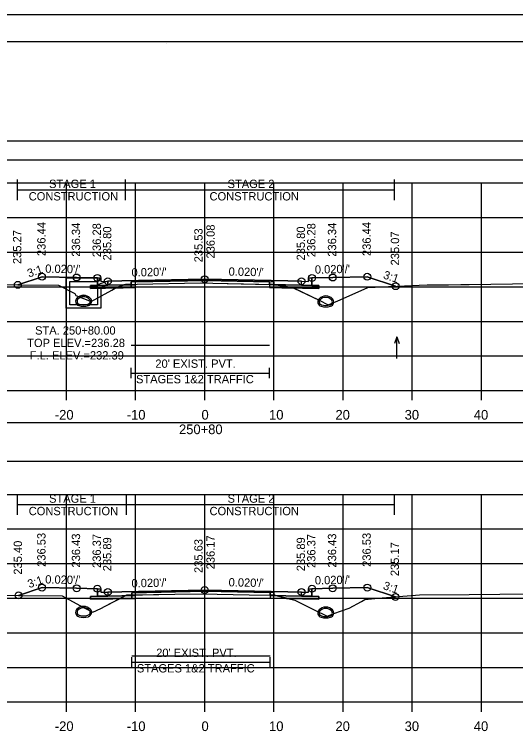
# Model space of a CAD drawing. Extents: x 1369627 to 1374022, y 380035 to 398173.
# Drawn here: x 1372071 to 1372143.5, y 391241.9 to 391345.7 of the extents above; entities that cross this region are included whole.
import ezdxf

# ---------------------------------------------------------------- set-up
doc = ezdxf.new("R2010")
doc.units = 0
for name, color, linetype in [('Default', 7, 'Continuous'), ('R_Alt Surface', 7, 'Continuous'), ('R_Axis', 7, 'Continuous'), ('R_Axis Annot', 7, 'Continuous'), ('R_Border', 7, 'Continuous'), ('R_Drive', 7, 'Continuous'), ('R_Exist Surface', 7, 'Continuous'), ('R_Fin Surface', 7, 'Continuous'), ('R_Grid', 7, 'Continuous'), ('R_MOT', 7, 'Continuous'), ('R_No Plot', 7, 'Continuous'), ('R_Water', 7, 'Continuous'), ('R_Water Annot', 7, 'Continuous'), ('R_Xsect Elev', 7, 'Continuous'), ('R_Xsect Slope', 7, 'Continuous'), ('T_Vehicle Path Rt', 7, 'Continuous')]:
    doc.layers.add(name, color=color, linetype=linetype)

msp = doc.modelspace()

# ---------------------------------------------------------------- linework, layer by layer
at = {"layer": 'Default'}
for p, q in [((1372087.9, 391293.11), (1372087.9, 391294.61)), ((1372107.9, 391293.11), (1372107.9, 391294.61)), ((1372087.9, 391293.86), (1372107.9, 391293.86)), ((1372088.02, 391251.33), (1372088.02, 391252.83)), ((1372108.02, 391251.33), (1372108.02, 391252.83)), ((1372088.02, 391252.08), (1372108.02, 391252.08))]:
    msp.add_line(p, q, dxfattribs=at)
for points in [[(1371948.53, 391324.67), (1372248.53, 391324.67), (1372248.53, 391327.38), (1371948.53, 391327.38)], [(1372083.02, 391307.61), (1372083.52, 391307.61), (1372083.53, 391307.11), (1372084.53, 391307.13), (1372084.53, 391306.55), (1372083.03, 391306.52)], [(1372113.53, 391307.11), (1372113.54, 391307.61), (1372114.04, 391307.61), (1372114.03, 391306.52), (1372112.53, 391306.55), (1372112.53, 391307.13)], [(1371948.53, 391281.13), (1372248.53, 391281.13), (1372248.53, 391286.66), (1371948.53, 391286.66)], [(1372083.02, 391262.7), (1372083.52, 391262.7), (1372083.53, 391262.2), (1372084.53, 391262.22), (1372084.53, 391261.64), (1372083.03, 391261.61)], [(1372113.53, 391262.2), (1372113.54, 391262.7), (1372114.04, 391262.7), (1372114.03, 391261.61), (1372112.53, 391261.64), (1372112.53, 391262.22)]]:
    msp.add_lwpolyline(points, close=True, dxfattribs=at)
at = {"layer": 'R_Alt Surface'}
for points in [[(1372083.03, 391307.61), (1372083.03, 391306.52), (1372084.53, 391306.55), (1372087.9, 391306.61), (1372087.9, 391307.03), (1372098.53, 391307.24), (1372107.9, 391307.06), (1372107.9, 391306.64), (1372112.53, 391306.55), (1372114.03, 391306.52), (1372114.03, 391307.61)], [(1372083.03, 391262.71), (1372083.03, 391261.61), (1372084.53, 391261.64), (1372088.02, 391261.71), (1372088.02, 391262.12), (1372098.53, 391262.33), (1372108.02, 391262.15), (1372108.02, 391261.73), (1372112.53, 391261.64), (1372114.03, 391261.61), (1372114.03, 391262.71)]]:
    msp.add_lwpolyline(points, dxfattribs=at)
for points in [[(1372082.03, 391306.5), (1372083.03, 391306.52), (1372084.53, 391306.55), (1372087.9, 391306.61), (1372087.9, 391306.2), (1372082.03, 391306.08)], [(1372115.03, 391306.5), (1372114.03, 391306.52), (1372112.53, 391306.55), (1372107.9, 391306.64), (1372107.9, 391306.22), (1372115.03, 391306.08)], [(1372082.03, 391261.59), (1372083.03, 391261.61), (1372084.53, 391261.64), (1372088.02, 391261.71), (1372088.02, 391261.29), (1372082.03, 391261.17)], [(1372115.03, 391261.59), (1372114.03, 391261.61), (1372112.53, 391261.64), (1372108.02, 391261.73), (1372108.02, 391261.31), (1372115.03, 391261.17)]]:
    msp.add_lwpolyline(points, close=True, dxfattribs=at)
at = {"layer": 'R_Axis'}
for p, q in [((1371948.53, 391291.33), (1372248.53, 391291.33)), ((1372078.53, 391289.93), (1372078.53, 391291.33)), ((1372088.53, 391289.93), (1372088.53, 391291.33)), ((1372098.53, 391289.93), (1372098.53, 391291.33)), ((1372108.53, 391289.93), (1372108.53, 391291.33)), ((1372118.53, 391289.93), (1372118.53, 391291.33)), ((1372128.53, 391289.93), (1372128.53, 391291.33)), ((1372138.53, 391289.93), (1372138.53, 391291.33)), ((1371948.53, 391246.33), (1372248.53, 391246.33)), ((1372078.53, 391244.93), (1372078.53, 391246.33)), ((1372088.53, 391244.93), (1372088.53, 391246.33)), ((1372098.53, 391244.93), (1372098.53, 391246.33)), ((1372108.53, 391244.93), (1372108.53, 391246.33)), ((1372118.53, 391244.93), (1372118.53, 391246.33)), ((1372128.53, 391244.93), (1372128.53, 391246.33)), ((1372138.53, 391244.93), (1372138.53, 391246.33))]:
    msp.add_line(p, q, dxfattribs=at)
at = {"layer": 'R_Border'}
for p, q in [((1371940.53, 391341.79), (1372256.71, 391341.79)), ((1372093.05, 391341.53), (1372093.05, 391341.53)), ((1372093.05, 391341.53), (1372093.05, 391341.53))]:
    msp.add_line(p, q, dxfattribs=at)
at = {"layer": 'R_Drive'}
for centre, radius, start, end in [((1372115.53, 391304.13), 0.646, 136.3515, 253.9529), ((1372116.04, 391303.65), 1.35, 43.6485, 136.3515), ((1372116.04, 391303.65), 1.15, 43.6485, 136.3515), ((1372116.55, 391304.13), 0.646, 286.0471, 43.6485), ((1372115.53, 391304.13), 0.438, 136.3515, 253.9529), ((1372116.04, 391305.92), 2.5, 253.9529, 286.0471), ((1372116.04, 391305.92), 2.29, 253.9529, 286.0471), ((1372116.55, 391304.13), 0.438, 286.0471, 43.6485), ((1372116.04, 391258.7), 1.35, 43.6485, 136.3515), ((1372116.04, 391258.7), 1.15, 43.6485, 136.3515), ((1372115.53, 391259.19), 0.646, 136.3515, 253.9529), ((1372115.53, 391259.19), 0.438, 136.3515, 253.9529), ((1372116.55, 391259.19), 0.438, 286.0471, 43.6485), ((1372116.55, 391259.19), 0.646, 286.0471, 43.6485), ((1372116.04, 391260.97), 2.5, 253.9529, 286.0471), ((1372116.04, 391260.97), 2.29, 253.9529, 286.0471)]:
    msp.add_arc(centre, radius, start, end, dxfattribs=at)
at = {"layer": 'R_Exist Surface'}
for points in [[(1372065.88, 391306.65), (1372077.41, 391306.56), (1372079.76, 391305.36), (1372079.92, 391305.07), (1372082.14, 391304.18), (1372085.12, 391305.85), (1372085.62, 391306.16), (1372086.76, 391306.58), (1372087.1, 391306.65), (1372088.78, 391306.69), (1372097.9, 391306.88), (1372099.71, 391306.84), (1372108.56, 391306.67), (1372109.7, 391306.48), (1372111.36, 391306.18), (1372115.1, 391304.37), (1372116.4, 391303.73), (1372117.76, 391304.31), (1372120.72, 391305.6), (1372122.13, 391306.24), (1372129.56, 391306.55), (1372130.7, 391306.6), (1372133.76, 391306.63), (1372135.54, 391306.66), (1372136.75, 391306.68), (1372149.3, 391306.86)], [(1372042.74, 391261.97), (1372077.94, 391261.68), (1372081.02, 391260), (1372082.36, 391259.29), (1372083.51, 391259.86), (1372084.13, 391260.19), (1372087.21, 391261.78), (1372094.22, 391261.91), (1372098.02, 391261.98), (1372104.97, 391261.83), (1372108.65, 391261.75), (1372109.91, 391261.42), (1372111.56, 391261.05), (1372114.28, 391259.7), (1372116.23, 391258.72), (1372117.21, 391259.11), (1372119.44, 391259.91), (1372121.19, 391260.84), (1372121.69, 391261.16), (1372123.59, 391261.31), (1372129.57, 391261.79), (1372136.79, 391261.87), (1372150.03, 391262.03)]]:
    msp.add_lwpolyline(points, dxfattribs=at)
at = {"layer": 'R_Fin Surface'}
for points in [[(1372071.52, 391306.61), (1372075.02, 391307.77), (1372080.02, 391307.67), (1372083.02, 391307.61), (1372083.52, 391307.61), (1372083.53, 391307.11), (1372084.53, 391307.13), (1372086.53, 391307.17), (1372098.53, 391307.41), (1372110.53, 391307.17), (1372112.53, 391307.13), (1372113.53, 391307.11), (1372113.54, 391307.61), (1372114.04, 391307.61), (1372117.04, 391307.67), (1372122.04, 391307.77), (1372126.14, 391306.41)], [(1372071.62, 391261.73), (1372075.02, 391262.86), (1372080.02, 391262.76), (1372083.02, 391262.7), (1372083.52, 391262.7), (1372083.53, 391262.2), (1372084.53, 391262.22), (1372086.53, 391262.26), (1372098.53, 391262.5), (1372110.53, 391262.26), (1372112.53, 391262.22), (1372113.53, 391262.2), (1372113.54, 391262.7), (1372114.04, 391262.7), (1372117.04, 391262.76), (1372122.04, 391262.86), (1372126.11, 391261.51)]]:
    msp.add_lwpolyline(points, dxfattribs=at)
at = {"layer": 'R_Grid'}
for p, q in [((1371948.53, 391321.33), (1372248.53, 391321.33)), ((1372078.53, 391291.33), (1372078.53, 391321.33)), ((1372088.53, 391291.33), (1372088.53, 391321.33)), ((1372098.53, 391291.33), (1372098.53, 391321.33)), ((1372108.53, 391291.33), (1372108.53, 391321.33)), ((1372118.53, 391291.33), (1372118.53, 391321.33)), ((1372128.53, 391291.33), (1372128.53, 391321.33)), ((1372138.53, 391291.33), (1372138.53, 391321.33)), ((1371948.53, 391316.33), (1372248.53, 391316.33)), ((1371948.53, 391311.33), (1372248.53, 391311.33)), ((1371948.53, 391306.33), (1372248.53, 391306.33)), ((1371948.53, 391301.33), (1372248.53, 391301.33)), ((1371948.53, 391296.33), (1372248.53, 391296.33)), ((1371948.53, 391291.33), (1372248.53, 391291.33)), ((1371948.53, 391276.33), (1372248.53, 391276.33)), ((1372078.53, 391246.33), (1372078.53, 391276.33)), ((1372088.53, 391246.33), (1372088.53, 391276.33)), ((1372098.53, 391246.33), (1372098.53, 391276.33)), ((1372108.53, 391246.33), (1372108.53, 391276.33)), ((1372118.53, 391246.33), (1372118.53, 391276.33)), ((1372128.53, 391246.33), (1372128.53, 391276.33)), ((1372138.53, 391246.33), (1372138.53, 391276.33)), ((1371948.53, 391271.33), (1372248.53, 391271.33)), ((1371948.53, 391266.33), (1372248.53, 391266.33)), ((1371948.53, 391261.33), (1372248.53, 391261.33)), ((1371948.53, 391256.33), (1372248.53, 391256.33)), ((1371948.53, 391251.33), (1372248.53, 391251.33)), ((1371948.53, 391246.33), (1372248.53, 391246.33))]:
    msp.add_line(p, q, dxfattribs=at)
at = {"layer": 'R_MOT'}
for p, q in [((1372071.48, 391318.84), (1372071.48, 391321.84)), ((1372087.1, 391318.84), (1372087.1, 391321.84)), ((1372125.97, 391318.84), (1372125.97, 391321.84)), ((1372071.48, 391320.34), (1372125.97, 391320.34)), ((1372071.48, 391273.36), (1372071.48, 391276.36)), ((1372087.21, 391273.36), (1372087.21, 391276.36)), ((1372125.97, 391273.36), (1372125.97, 391276.36)), ((1372071.48, 391274.86), (1372125.97, 391274.86))]:
    msp.add_line(p, q, dxfattribs=at)
at = {"layer": 'R_No Plot'}
msp.add_line((1371928.13, 391345.69), (1372261.46, 391345.69), dxfattribs=at)
for points in [[(1371928.12, 391345.69), (1372261.46, 391345.69), (1372261.46, 391132.35), (1371928.12, 391132.35)], [(1372174.45, 391341.79), (1372194.07, 391341.79), (1372194.07, 391331.91), (1372210.18, 391331.91), (1372233.38, 391331.91), (1372233.38, 391299.24), (1372256.59, 391299.24), (1372256.71, 391136.33), (1371940.53, 391136.33), (1371940.53, 391341.79)], [(1372088.53, 391306.63), (1372084.53, 391306.55), (1372083.03, 391306.52), (1372082.03, 391306.5), (1372082.03, 391306.08), (1372088.53, 391306.21)], [(1372098.53, 391307.41), (1372086.53, 391307.17), (1372084.53, 391307.13), (1372084.53, 391306.55), (1372088.53, 391306.63), (1372088.53, 391307.04), (1372098.53, 391307.24), (1372108.53, 391307.04), (1372108.53, 391306.63), (1372112.53, 391306.55), (1372112.53, 391307.13), (1372110.53, 391307.17)], [(1372108.53, 391306.63), (1372112.53, 391306.55), (1372114.03, 391306.52), (1372115.03, 391306.5), (1372115.03, 391306.08), (1372108.53, 391306.21)], [(1372098.53, 391262.5), (1372086.53, 391262.26), (1372084.53, 391262.22), (1372084.53, 391261.64), (1372088.53, 391261.72), (1372088.53, 391262.13), (1372098.53, 391262.33), (1372108.53, 391262.13), (1372108.53, 391261.72), (1372112.53, 391261.64), (1372112.53, 391262.22), (1372110.53, 391262.26)], [(1372088.53, 391261.72), (1372084.53, 391261.64), (1372083.03, 391261.61), (1372082.03, 391261.59), (1372082.03, 391261.17), (1372088.53, 391261.3)], [(1372108.53, 391261.72), (1372112.53, 391261.64), (1372114.03, 391261.61), (1372115.03, 391261.59), (1372115.03, 391261.17), (1372108.53, 391261.3)]]:
    msp.add_lwpolyline(points, close=True, dxfattribs=at)
for points in [[(1372083.02, 391307.61), (1372083.03, 391306.52), (1372084.53, 391306.55), (1372088.53, 391306.63), (1372088.53, 391307.04), (1372098.53, 391307.24), (1372108.53, 391307.04), (1372108.53, 391306.63), (1372112.53, 391306.55), (1372114.03, 391306.52), (1372114.04, 391307.61)], [(1372087.9, 391297.88), (1372107.9, 391297.88)], [(1372083.02, 391262.7), (1372083.03, 391261.61), (1372084.53, 391261.64), (1372088.53, 391261.72), (1372088.53, 391262.13), (1372098.53, 391262.33), (1372108.53, 391262.13), (1372108.53, 391261.72), (1372112.53, 391261.64), (1372114.03, 391261.61), (1372114.04, 391262.7)], [(1372088.02, 391252.98), (1372108.02, 391252.98)]]:
    msp.add_lwpolyline(points, dxfattribs=at)
for centre in [(1372075.02, 391307.77), (1372080.02, 391307.67), (1372083.02, 391307.61), (1372084.53, 391307.13), (1372098.53, 391307.41), (1372112.53, 391307.13), (1372114.04, 391307.61), (1372117.04, 391307.67), (1372122.04, 391307.77), (1372071.52, 391306.61), (1372126.14, 391306.41), (1372075.02, 391262.86), (1372080.02, 391262.76), (1372083.02, 391262.7), (1372098.53, 391262.5), (1372114.04, 391262.7), (1372117.04, 391262.76), (1372122.04, 391262.86), (1372071.62, 391261.73), (1372084.53, 391262.22), (1372112.53, 391262.22), (1372126.11, 391261.51)]:
    msp.add_circle(centre, 0.5, dxfattribs=at)
at = {"layer": 'R_Water'}
for p, q in [((1372078.52, 391307.61), (1372083.27, 391307.61)), ((1372078.52, 391306.11), (1372078.52, 391307.61)), ((1372083.35, 391307.45), (1372083.27, 391307.61)), ((1372079.02, 391306.11), (1372079.02, 391307.11)), ((1372079.02, 391307.11), (1372083.02, 391307.11)), ((1372083.35, 391307.45), (1372083.02, 391307.11)), ((1372084.52, 391307.13), (1372083.02, 391306.61)), ((1372083.02, 391306.11), (1372083.02, 391306.61)), ((1372084.52, 391306.61), (1372083.52, 391306.26)), ((1372083.52, 391306.11), (1372083.52, 391306.26))]:
    msp.add_line(p, q, dxfattribs=at)
for points in [[(1372084.52, 391306.61), (1372084.52, 391307.13)], [(1372083.52, 391306.11), (1372083.52, 391303.22), (1372081.02, 391303.22), (1372078.52, 391303.22), (1372078.52, 391306.11)], [(1372083.02, 391306.11), (1372083.02, 391303.72), (1372081.02, 391303.72), (1372079.02, 391303.72), (1372079.02, 391306.11)]]:
    msp.add_lwpolyline(points, dxfattribs=at)
for centre, radius, start, end in [((1372080.51, 391304.23), 0.646, 136.3515, 253.9529), ((1372080.51, 391304.23), 0.646, 136.3515, 253.9529), ((1372080.51, 391304.23), 0.646, 136.3515, 253.9529), ((1372081.02, 391303.75), 1.35, 43.6485, 136.3515), ((1372081.02, 391303.74), 1.35, 43.6485, 136.3515), ((1372081.02, 391303.74), 1.35, 43.6485, 136.3515), ((1372080.51, 391304.23), 0.438, 136.3515, 253.9529), ((1372080.51, 391304.23), 0.438, 136.3515, 253.9529), ((1372080.51, 391304.23), 0.438, 136.3515, 253.9529), ((1372081.02, 391303.75), 1.15, 43.6485, 136.3515), ((1372081.02, 391303.74), 1.15, 43.6485, 136.3515), ((1372081.02, 391303.74), 1.15, 43.6485, 136.3515), ((1372081.53, 391304.23), 0.438, 286.0471, 43.6485), ((1372081.53, 391304.23), 0.438, 286.0471, 43.6485), ((1372081.53, 391304.23), 0.438, 286.0471, 43.6485), ((1372081.53, 391304.23), 0.646, 286.0471, 43.6485), ((1372081.53, 391304.23), 0.646, 286.0471, 43.6485), ((1372081.53, 391304.23), 0.646, 286.0471, 43.6485), ((1372081.02, 391306.02), 2.5, 253.9529, 286.0471), ((1372081.02, 391306.02), 2.5, 253.9529, 286.0471), ((1372081.02, 391306.02), 2.5, 253.9529, 286.0471), ((1372081.02, 391306.02), 2.29, 253.9529, 286.0471), ((1372081.02, 391306.02), 2.29, 253.9529, 286.0471), ((1372081.02, 391306.02), 2.29, 253.9529, 286.0471), ((1372081.02, 391258.79), 1.35, 43.6485, 136.3515), ((1372081.02, 391258.79), 1.35, 43.6485, 136.3515), ((1372081.02, 391258.79), 1.15, 43.6485, 136.3515), ((1372081.02, 391258.79), 1.15, 43.6485, 136.3515), ((1372080.51, 391259.28), 0.646, 136.3515, 253.9529), ((1372080.51, 391259.28), 0.646, 136.3515, 253.9529), ((1372080.51, 391259.28), 0.438, 136.3515, 253.9529), ((1372080.51, 391259.28), 0.438, 136.3515, 253.9529), ((1372081.02, 391261.06), 2.29, 253.9529, 286.0471), ((1372081.02, 391261.06), 2.29, 253.9529, 286.0471), ((1372081.53, 391259.28), 0.438, 286.0471, 43.6485), ((1372081.53, 391259.28), 0.438, 286.0471, 43.6485), ((1372081.53, 391259.28), 0.646, 286.0471, 43.6485), ((1372081.53, 391259.28), 0.646, 286.0471, 43.6485), ((1372081.02, 391261.06), 2.5, 253.9529, 286.0471), ((1372081.02, 391261.06), 2.5, 253.9529, 286.0471)]:
    msp.add_arc(centre, radius, start, end, dxfattribs=at)
at = {"layer": 'R_Water Annot'}
for p, q in [((1372126.3, 391299.11), (1372125.95, 391298.15)), ((1372126.3, 391295.97), (1372126.3, 391299.11)), ((1372126.3, 391299.11), (1372126.65, 391298.15))]:
    msp.add_line(p, q, dxfattribs=at)
at = {"layer": 'R_Xsect Elev'}
for p, q in [((1372098.53, 391306.86), (1372098.53, 391316.86)), ((1372098.53, 391261.97), (1372098.53, 391271.97))]:
    msp.add_line(p, q, dxfattribs=at)
at = {"layer": 'T_Vehicle Path Rt'}
for p, q in [((1372083.03, 391306.52), (1372083.02, 391307.61)), ((1372114.04, 391307.61), (1372114.03, 391306.52)), ((1372087.1, 391306.65), (1372086.82, 391306.59)), ((1372086.82, 391306.59), (1372087.9, 391306.61)), ((1372087.9, 391306.67), (1372087.1, 391306.65)), ((1372087.9, 391306.61), (1372087.9, 391306.67)), ((1372107.9, 391306.68), (1372107.9, 391307.06)), ((1372107.9, 391306.68), (1372107.9, 391306.64)), ((1372108.85, 391306.62), (1372107.9, 391306.64)), ((1372107.9, 391306.64), (1372108.85, 391306.62)), ((1372085.61, 391306.15), (1372082.03, 391306.08)), ((1372085.62, 391306.15), (1372087.9, 391306.2)), ((1372111.41, 391306.15), (1372115.1, 391304.37)), ((1372083.03, 391261.61), (1372083.02, 391262.7)), ((1372108.02, 391261.77), (1372108.02, 391262.15)), ((1372114.04, 391262.7), (1372114.03, 391261.61)), ((1372086.19, 391261.25), (1372082.03, 391261.17)), ((1372087.03, 391261.69), (1372086.19, 391261.25)), ((1372086.19, 391261.25), (1372088.02, 391261.29)), ((1372087.21, 391261.78), (1372087.03, 391261.69)), ((1372087.03, 391261.69), (1372088.02, 391261.71)), ((1372088.02, 391261.8), (1372087.21, 391261.78)), ((1372088.02, 391261.71), (1372088.02, 391261.8)), ((1372108.65, 391261.75), (1372108.02, 391261.77)), ((1372108.02, 391261.77), (1372108.02, 391261.73)), ((1372108.79, 391261.71), (1372108.02, 391261.73)), ((1372108.02, 391261.73), (1372108.79, 391261.71)), ((1372108.79, 391261.71), (1372108.65, 391261.75)), ((1372110.62, 391261.26), (1372111.56, 391261.05))]:
    msp.add_line(p, q, dxfattribs=at)
for points in [[(1372083.02, 391307.61), (1372080.02, 391307.67), (1372075.02, 391307.77), (1372071.52, 391306.61)], [(1372126.14, 391306.41), (1372122.04, 391307.77), (1372117.04, 391307.67), (1372114.04, 391307.61)], [(1372071.52, 391306.61), (1372077.41, 391306.56), (1372079.76, 391305.36), (1372079.92, 391305.07), (1372082.14, 391304.18), (1372085.12, 391305.85), (1372085.61, 391306.15)], [(1372086.82, 391306.59), (1372086.76, 391306.58), (1372085.62, 391306.16)], [(1372087.9, 391306.2), (1372087.9, 391306.61), (1372086.82, 391306.59)], [(1372107.9, 391307.06), (1372098.53, 391307.24), (1372087.9, 391307.03), (1372087.9, 391306.67)], [(1372087.9, 391306.67), (1372088.78, 391306.69), (1372097.9, 391306.88), (1372099.71, 391306.84), (1372107.9, 391306.68)], [(1372108.85, 391306.62), (1372108.56, 391306.67), (1372107.9, 391306.68)], [(1372107.9, 391306.64), (1372107.9, 391306.22), (1372111.41, 391306.15)], [(1372111.41, 391306.15), (1372111.36, 391306.18), (1372109.7, 391306.48), (1372108.85, 391306.62)], [(1372082.03, 391306.08), (1372082.03, 391306.5), (1372083.03, 391306.52)], [(1372085.62, 391306.16), (1372085.62, 391306.15)], [(1372114.03, 391306.52), (1372115.03, 391306.5), (1372115.03, 391306.08), (1372111.41, 391306.15)], [(1372115.1, 391304.37), (1372116.4, 391303.73), (1372117.76, 391304.31), (1372120.72, 391305.6), (1372122.13, 391306.24), (1372126.14, 391306.41)], [(1372083.02, 391262.7), (1372080.02, 391262.76), (1372075.02, 391262.86), (1372071.62, 391261.73)], [(1372108.02, 391262.15), (1372098.53, 391262.33), (1372088.02, 391262.12), (1372088.02, 391261.8)], [(1372088.02, 391261.8), (1372094.22, 391261.91), (1372098.02, 391261.98), (1372104.97, 391261.83), (1372108.02, 391261.77)], [(1372126.11, 391261.51), (1372122.04, 391262.86), (1372117.04, 391262.76), (1372114.04, 391262.7)], [(1372071.62, 391261.73), (1372077.94, 391261.68), (1372081.02, 391260), (1372082.36, 391259.29), (1372083.51, 391259.86), (1372084.13, 391260.19), (1372086.19, 391261.25)], [(1372082.03, 391261.17), (1372082.03, 391261.59), (1372083.03, 391261.61)], [(1372088.02, 391261.29), (1372088.02, 391261.71), (1372087.03, 391261.69)], [(1372108.02, 391261.73), (1372108.02, 391261.31), (1372110.62, 391261.26)], [(1372110.62, 391261.26), (1372109.91, 391261.42), (1372108.79, 391261.71)], [(1372114.03, 391261.61), (1372115.03, 391261.59), (1372115.03, 391261.17), (1372110.62, 391261.26)], [(1372111.56, 391261.05), (1372114.28, 391259.7), (1372116.23, 391258.72), (1372117.21, 391259.11), (1372119.44, 391259.91), (1372121.19, 391260.84), (1372121.69, 391261.16), (1372123.59, 391261.31), (1372126.11, 391261.51)]]:
    msp.add_lwpolyline(points, dxfattribs=at)

# ---------------------------------------------------------------- texts
at = {"layer": 'R_Axis Annot'}
for s, height, p in [("20' EXIST. PVT.", 1.2, (1372091.4, 391294.62)), ('STAGES 1&2 TRAFFIC', 1.2, (1372088.6, 391292.38)), ('-20', 1.4, (1372076.87, 391287.13)), ('-10', 1.4, (1372087.27, 391287.13)), ('0', 1.4, (1372098.07, 391287.13)), ('10', 1.4, (1372107.84, 391287.13)), ('20', 1.4, (1372117.44, 391287.13)), ('30', 1.4, (1372127.44, 391287.13)), ('40', 1.4, (1372137.44, 391287.13)), ('250+80', 1.4, (1372094.82, 391285.03)), ("20' EXIST. PVT.", 1.2, (1372091.52, 391252.84)), ('STAGES 1&2 TRAFFIC', 1.2, (1372088.73, 391250.6)), ('-20', 1.4, (1372076.87, 391242.13)), ('-10', 1.4, (1372087.27, 391242.13)), ('0', 1.4, (1372098.07, 391242.13)), ('10', 1.4, (1372107.84, 391242.13)), ('20', 1.4, (1372117.44, 391242.13)), ('30', 1.4, (1372127.44, 391242.13)), ('40', 1.4, (1372137.44, 391242.13))]:
    msp.add_text(s, height=height, dxfattribs=at).set_placement(p)
at = {"layer": 'R_MOT'}
for s, p in [('STAGE 1', (1372076.03, 391320.6)), ('STAGE 2', (1372101.84, 391320.6)), ('CONSTRUCTION', (1372073.09, 391318.8)), ('CONSTRUCTION', (1372099.23, 391318.8)), ('STAGE 1', (1372076.03, 391275.12)), ('STAGE 2', (1372101.84, 391275.12)), ('CONSTRUCTION', (1372073.09, 391273.32)), ('CONSTRUCTION', (1372099.23, 391273.32))]:
    msp.add_text(s, height=1.2, dxfattribs=at).set_placement(p)
at = {"layer": 'R_Water Annot'}
for s, p in [('STA. 250+80.00', (1372074.01, 391299.42)), ('TOP ELEV.=236.28', (1372072.87, 391297.62)), ('F.L. ELEV.=232.39', (1372073.24, 391295.82))]:
    msp.add_text(s, height=1.2, dxfattribs=at).set_placement(p)
at = {"layer": 'R_Xsect Elev'}
for s, p in [('236.44', (1372075.52, 391310.77)), ('236.34', (1372080.52, 391310.67)), ('236.28', (1372083.52, 391310.61)), ('235.80', (1372085.03, 391310.13)), ('236.08', (1372099.98, 391310.41)), ('235.80', (1372113.03, 391310.13)), ('236.28', (1372114.54, 391310.61)), ('236.34', (1372117.54, 391310.67)), ('236.44', (1372122.54, 391310.77)), ('235.27', (1372072.02, 391309.61)), ('235.53', (1372098.23, 391309.86)), ('235.07', (1372126.64, 391309.41)), ('236.53', (1372075.52, 391265.86)), ('236.43', (1372080.52, 391265.76)), ('236.37', (1372083.52, 391265.7)), ('236.17', (1372099.98, 391265.5)), ('236.37', (1372114.54, 391265.7)), ('236.43', (1372117.54, 391265.76)), ('236.53', (1372122.54, 391265.86)), ('235.40', (1372072.12, 391264.73)), ('235.89', (1372085.03, 391265.22)), ('235.63', (1372098.23, 391264.97)), ('235.89', (1372113.03, 391265.22)), ('235.17', (1372126.61, 391264.51))]:
    msp.add_text(s, height=1.2, rotation=90, dxfattribs=at).set_placement(p)
at = {"layer": 'R_Xsect Slope'}
for s, rotation, p in [('3:1', 18.4332, (1372073.11, 391307.66)), ("0.020'/'", 358.8542, (1372075.47, 391308.36)), ("0.020'/'", 1.1458, (1372087.96, 391307.8)), ("0.020'/'", 358.8542, (1372101.98, 391307.94)), ("0.020'/'", 1.1458, (1372114.47, 391308.22)), ('3:1', 341.5668, (1372124.25, 391307.56)), ('3:1', 18.4332, (1372073.16, 391262.77)), ("0.020'/'", 358.8542, (1372075.47, 391263.46)), ("0.020'/'", 1.1458, (1372087.96, 391262.89)), ("0.020'/'", 358.8542, (1372101.98, 391263.04)), ("0.020'/'", 1.1458, (1372114.47, 391263.31)), ('3:1', 341.5668, (1372124.23, 391262.66))]:
    msp.add_text(s, height=1.2, rotation=rotation, dxfattribs=at).set_placement(p)

doc.saveas('drawing.dxf')
